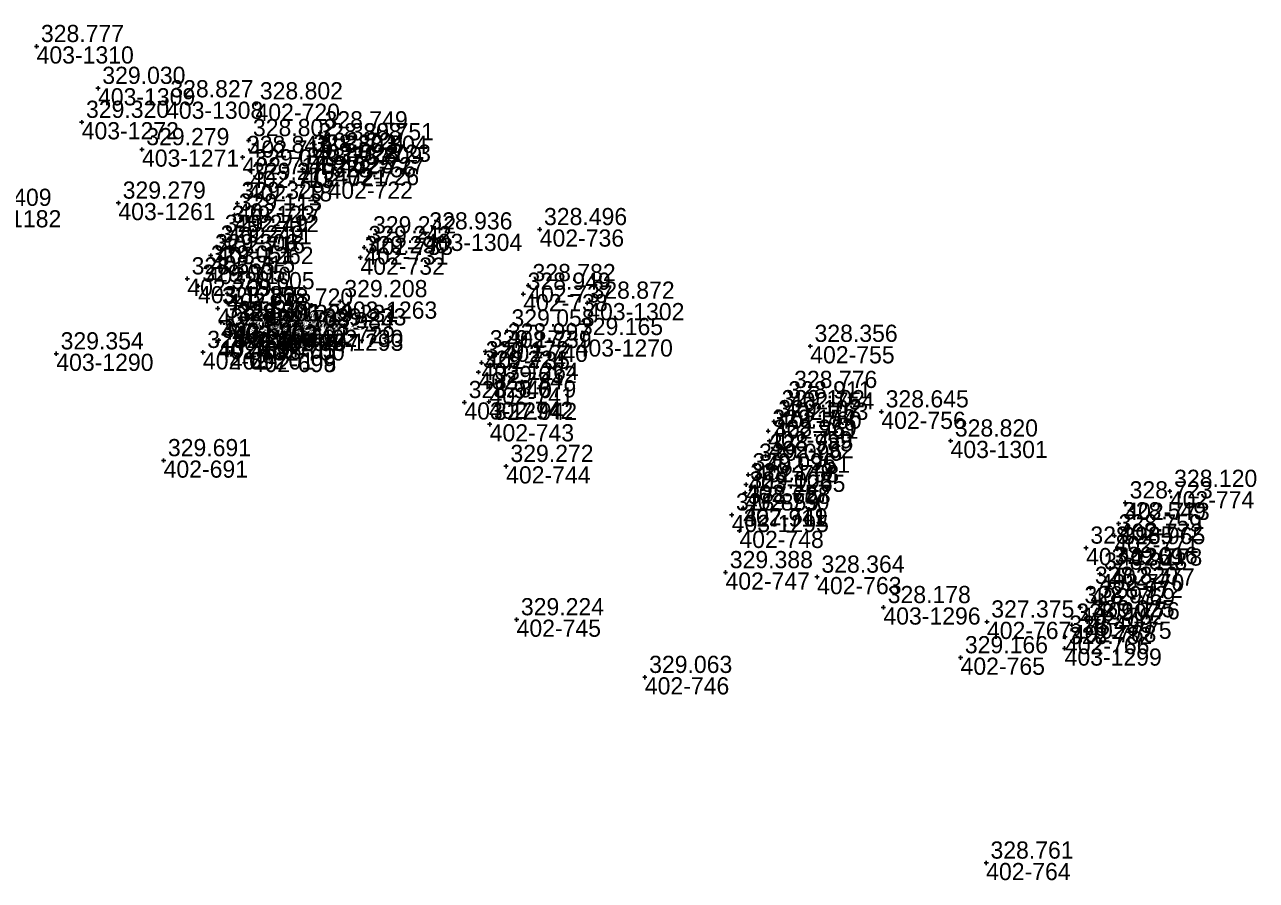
# Model space of a CAD drawing. Extents: x -829398 to -819400, y -1074439 to -1067977.
# Drawn here: x -825738.5 to -825652.6, y -1069367 to -1069307.2 of the extents above; entities that cross this region are included whole.
import ezdxf

# ---------------------------------------------------------------- set-up
doc = ezdxf.new("R2010")
doc.units = 0
for name, color, linetype in [('Vrstva 60', 7, 'Continuous'), ('Vrstva 61', 7, 'Continuous'), ('Čísla bodů_doměření_2012', 7, 'Continuous')]:
    doc.layers.add(name, color=color, linetype=linetype)

# ---------------------------------------------------------------- blocks, each defined once
blk = doc.blocks.new('BOD')
at = {"layer": 'Čísla bodů_doměření_2012'}
for p, q in [((-0.15, 0), (0.15, 0)), ((0, -0.15), (0, 0.15))]:
    blk.add_line(p, q, dxfattribs=at)

msp = doc.modelspace()

# ---------------------------------------------------------------- block references
at = {"layer": 'Vrstva 60'}
for p in [(-825737.671, -1069308.76), (-825733.386, -1069311.681), (-825728.638, -1069312.619), (-825722.395, -1069312.761), (-825734.524, -1069314.052), (-825717.878, -1069314.786), (-825730.319, -1069315.961), (-825722.875, -1069315.329), (-825718.301, -1069315.617), (-825716.045, -1069315.62), (-825723.299, -1069316.505), (-825718.662, -1069316.422), (-825716.488, -1069316.49), (-825722.775, -1069317.446), (-825719.114, -1069317.337), (-825716.871, -1069317.249), (-825722.935, -1069318.385), (-825717.303, -1069318.202), (-825731.965, -1069319.694), (-825723.669, -1069319.72), (-825723.859, -1069320.529), (-825724.352, -1069321.382), (-825710.566, -1069321.844), (-825702.565, -1069321.542), (-825725.127, -1069322.76), (-825724.836, -1069322.018), (-825714.814, -1069322.796), (-825714.496, -1069322.12), (-825725.522, -1069323.365), (-825715.074, -1069323.504), (-825725.809, -1069324.154), (-825727.156, -1069324.982), (-825726.406, -1069325.498), (-825724.373, -1069326.016), (-825703.711, -1069326.054), (-825703.365, -1069325.451), (-825725.029, -1069327.058), (-825716.496, -1069326.573), (-825699.249, -1069326.68), (-825721.683, -1069327.159), (-825724.806, -1069328.036), (-825724.107, -1069328.802), (-825724.02, -1069328.262), (-825723.892, -1069328.24), (-825722.505, -1069328.831), (-825721.039, -1069328.841), (-825718.854, -1069328.815), (-825718.55, -1069328.3), (-825717.97, -1069328.546), (-825704.834, -1069328.62), (-825725.059, -1069329.408), (-825724.961, -1069329.274), (-825722.713, -1069329.364), (-825722.056, -1069329.495), (-825705.086, -1069329.59), (-825700.056, -1069329.219), (-825683.687, -1069329.692), (-825736.296, -1069330.219), (-825726.067, -1069330.117), (-825724.196, -1069330.123), (-825722.665, -1069330.303), (-825722.649, -1069330.298), (-825706.349, -1069330.075), (-825706.627, -1069330.844), (-825706.838, -1069331.507), (-825706.075, -1069332.57), (-825685.111, -1069332.91), (-825707.819, -1069333.616), (-825706.114, -1069333.57), (-825685.518, -1069333.639), (-825685.984, -1069334.255), (-825678.724, -1069334.27), (-825706.055, -1069335.141), (-825686.622, -1069335.624), (-825686.217, -1069334.953), (-825686.541, -1069336.311), (-825673.895, -1069336.301), (-825686.804, -1069337.332), (-825728.809, -1069337.674), (-825704.908, -1069338.079), (-825687.556, -1069337.994), (-825688.016, -1069338.664), (-825688.238, -1069339.939), (-825688.169, -1069339.36), (-825658.594, -1069339.817), (-825661.701, -1069340.622), (-825689.169, -1069341.469), (-825688.362, -1069340.998), (-825688.63, -1069342.583), (-825662.165, -1069342.082), (-825662.464, -1069342.931), (-825664.438, -1069343.781), (-825662.219, -1069343.815), (-825689.6, -1069345.491), (-825683.206, -1069345.806), (-825663.481, -1069345.595), (-825662.749, -1069345.201), (-825664.122, -1069346.585), (-825663.791, -1069347.565), (-825678.581, -1069347.931), (-825664.85, -1069347.943), (-825704.178, -1069348.781), (-825671.356, -1069348.937), (-825665.422, -1069349.163), (-825664.362, -1069348.922), (-825665.907, -1069349.996), (-825665.936, -1069350.796), (-825673.197, -1069351.434), (-825695.228, -1069352.807), (-825671.409, -1069365.771)]:
    msp.add_blockref('BOD', p, dxfattribs=at)

# ---------------------------------------------------------------- texts
for s, p in [('403-1310', (-825737.671, -1069309.96)), ('403-1309', (-825733.386, -1069312.881)), ('403-1308', (-825728.638, -1069313.819)), ('402-720', (-825722.395, -1069313.961)), ('403-1272', (-825734.524, -1069315.252)), ('402-724', (-825717.878, -1069315.986)), ('402-719', (-825722.875, -1069316.529)), ('402-728', (-825718.301, -1069316.817)), ('402-723', (-825716.045, -1069316.82)), ('403-1271', (-825730.319, -1069317.161)), ('402-714', (-825723.299, -1069317.705)), ('402-725', (-825718.662, -1069317.622)), ('402-727', (-825716.488, -1069317.69)), ('402-713', (-825722.775, -1069318.646)), ('402-721', (-825719.114, -1069318.537)), ('402-726', (-825716.871, -1069318.449)), ('402-718', (-825722.935, -1069319.585)), ('402-722', (-825717.303, -1069319.402)), ('403-1261', (-825731.965, -1069320.894)), ('402-717', (-825723.669, -1069320.92)), ('403-1182', (-825742.729, -1069321.397)), ('402-712', (-825723.859, -1069321.729)), ('402-711', (-825724.352, -1069322.582)), ('403-1304', (-825710.566, -1069323.044)), ('402-736', (-825702.565, -1069322.742)), ('402-716', (-825724.836, -1069323.218)), ('402-733', (-825714.496, -1069323.32)), ('402-715', (-825725.522, -1069324.565)), ('403-1262', (-825725.127, -1069323.96)), ('402-732', (-825715.074, -1069324.704)), ('402-731', (-825714.814, -1069323.996)), ('402-710', (-825725.809, -1069325.354)), ('402-709', (-825727.156, -1069326.182)), ('403-1286', (-825726.406, -1069326.698)), ('402-693', (-825724.373, -1069327.216)), ('402-738', (-825703.711, -1069327.254)), ('402-737', (-825703.365, -1069326.651)), ('403-1263', (-825716.496, -1069327.773)), ('403-1302', (-825699.249, -1069327.88)), ('402-694', (-825725.029, -1069328.258)), ('402-708', (-825721.683, -1069328.359)), ('402-695', (-825724.806, -1069329.236)), ('402-702', (-825724.02, -1069329.462)), ('402-703', (-825723.892, -1069329.44)), ('402-729', (-825718.55, -1069329.5)), ('402-730', (-825717.97, -1069329.746)), ('402-739', (-825704.834, -1069329.82)), ('402-696', (-825725.059, -1069330.608)), ('402-697', (-825724.961, -1069330.474)), ('402-706', (-825724.107, -1069330.002)), ('402-705', (-825722.713, -1069330.564)), ('402-704', (-825722.505, -1069330.031)), ('402-700', (-825722.056, -1069330.695)), ('402-707', (-825721.039, -1069330.041)), ('403-1293', (-825718.854, -1069330.015)), ('403-1270', (-825700.056, -1069330.419)), ('403-1290', (-825736.296, -1069331.419)), ('402-692', (-825726.067, -1069331.317)), ('402-701', (-825724.196, -1069331.323)), ('402-699', (-825722.665, -1069331.503)), ('402-698', (-825722.649, -1069331.498)), ('402-735', (-825706.349, -1069331.275)), ('402-740', (-825705.086, -1069330.79)), ('402-755', (-825683.687, -1069330.892)), ('403-1264', (-825706.627, -1069332.044)), ('402-734', (-825706.838, -1069332.707)), ('402-741', (-825706.075, -1069333.77)), ('402-754', (-825685.111, -1069334.11)), ('403-1294', (-825707.819, -1069334.816)), ('402-742', (-825706.114, -1069334.77)), ('402-753', (-825685.518, -1069334.839)), ('402-760', (-825685.984, -1069335.455)), ('402-756', (-825678.724, -1069335.47)), ('402-743', (-825706.055, -1069336.341)), ('402-761', (-825686.217, -1069336.153)), ('402-759', (-825686.622, -1069336.824)), ('402-752', (-825686.541, -1069337.511)), ('403-1301', (-825673.895, -1069337.501)), ('402-691', (-825728.809, -1069338.874)), ('402-744', (-825704.908, -1069339.279)), ('402-758', (-825687.556, -1069339.194)), ('402-751', (-825686.804, -1069338.532)), ('403-1265', (-825688.016, -1069339.864)), ('402-757', (-825688.169, -1069340.56)), ('402-774', (-825658.594, -1069341.017)), ('402-750', (-825688.238, -1069341.139)), ('402-773', (-825661.701, -1069341.822)), ('403-1295', (-825689.169, -1069342.669)), ('402-749', (-825688.362, -1069342.198)), ('402-772', (-825662.165, -1069343.282)), ('402-748', (-825688.63, -1069343.783)), ('402-771', (-825662.464, -1069344.131)), ('403-1269', (-825664.438, -1069344.981)), ('402-778', (-825662.219, -1069345.015)), ('402-747', (-825689.6, -1069346.691)), ('402-763', (-825683.206, -1069347.006)), ('402-770', (-825663.481, -1069346.795)), ('402-777', (-825662.749, -1069346.401)), ('402-769', (-825664.122, -1069347.785)), ('402-776', (-825663.791, -1069348.765)), ('403-1296', (-825678.581, -1069349.131)), ('402-762', (-825664.85, -1069349.143)), ('402-745', (-825704.178, -1069349.981)), ('402-767', (-825671.356, -1069350.137)), ('402-768', (-825665.422, -1069350.363)), ('402-775', (-825664.362, -1069350.122)), ('402-766', (-825665.907, -1069351.196)), ('403-1299', (-825665.936, -1069351.996)), ('402-765', (-825673.197, -1069352.634)), ('402-746', (-825695.228, -1069354.007)), ('402-764', (-825671.409, -1069366.971))]:
    msp.add_text(s, height=1.2, dxfattribs=at).set_placement(p)
at = {"layer": 'Vrstva 61'}
for s, p in [('328.777', (-825737.371, -1069308.46)), ('329.030', (-825733.086, -1069311.381)), ('328.827', (-825728.338, -1069312.319)), ('328.802', (-825722.095, -1069312.461)), ('329.320', (-825734.224, -1069313.752)), ('328.802', (-825722.575, -1069315.029)), ('328.749', (-825717.578, -1069314.486)), ('329.279', (-825730.019, -1069315.661)), ('328.803', (-825718.362, -1069316.122)), ('328.808', (-825718.001, -1069315.317)), ('328.751', (-825715.745, -1069315.32)), ('328.843', (-825722.999, -1069316.205)), ('328.809', (-825716.571, -1069316.949)), ('328.804', (-825716.188, -1069316.19)), ('329.078', (-825722.475, -1069317.146)), ('328.767', (-825718.814, -1069317.037)), ('329.279', (-825722.635, -1069318.085)), ('328.756', (-825717.003, -1069317.902)), ('329.279', (-825731.665, -1069319.394)), ('329.329', (-825723.369, -1069319.42)), ('328.409', (-825742.429, -1069319.897)), ('329.113', (-825723.559, -1069320.229)), ('329.123', (-825724.052, -1069321.082)), ('328.496', (-825702.265, -1069321.242)), ('329.249', (-825724.536, -1069321.718)), ('329.242', (-825714.196, -1069321.82)), ('328.936', (-825710.266, -1069321.544)), ('329.249', (-825724.827, -1069322.46)), ('329.242', (-825714.514, -1069322.496)), ('329.051', (-825725.509, -1069323.854)), ('329.306', (-825725.222, -1069323.065)), ('329.290', (-825714.774, -1069323.204)), ('328.565', (-825726.856, -1069324.682)), ('329.005', (-825726.106, -1069325.198)), ('328.782', (-825703.065, -1069325.151)), ('328.605', (-825724.073, -1069325.716)), ('329.208', (-825716.196, -1069326.273)), ('328.949', (-825703.411, -1069325.754)), ('328.872', (-825698.949, -1069326.38)), ('328.155', (-825724.729, -1069326.758)), ('328.720', (-825721.383, -1069326.859)), ('328.537', (-825724.506, -1069327.736)), ('328.506', (-825723.72, -1069327.962)), ('328.491', (-825723.592, -1069327.94)), ('329.231', (-825718.25, -1069328)), ('328.664', (-825724.661, -1069328.974)), ('328.504', (-825723.807, -1069328.502)), ('328.670', (-825722.413, -1069329.064)), ('328.575', (-825722.205, -1069328.531)), ('328.122', (-825720.739, -1069328.541)), ('328.984', (-825718.554, -1069328.515)), ('329.233', (-825717.67, -1069328.246)), ('329.058', (-825704.534, -1069328.32)), ('329.165', (-825699.756, -1069328.919)), ('329.354', (-825735.996, -1069329.919)), ('329.626', (-825725.767, -1069329.817)), ('329.311', (-825724.759, -1069329.108)), ('329.523', (-825723.896, -1069329.823)), ('328.484', (-825721.756, -1069329.195)), ('329.172', (-825706.049, -1069329.775)), ('328.997', (-825704.786, -1069329.29)), ('328.356', (-825683.387, -1069329.392)), ('329.212', (-825722.365, -1069330.003)), ('328.616', (-825722.349, -1069329.998)), ('329.172', (-825706.327, -1069330.544)), ('329.224', (-825706.538, -1069331.207)), ('329.032', (-825705.775, -1069332.27)), ('328.940', (-825707.519, -1069333.316)), ('328.679', (-825705.814, -1069333.27)), ('328.911', (-825685.218, -1069333.339)), ('328.776', (-825684.811, -1069332.61)), ('329.102', (-825685.684, -1069333.955)), ('328.645', (-825678.424, -1069333.97)), ('327.942', (-825705.755, -1069334.841)), ('329.102', (-825685.917, -1069334.653)), ('329.154', (-825686.322, -1069335.324)), ('328.959', (-825686.241, -1069336.011)), ('328.820', (-825673.595, -1069336.001)), ('329.691', (-825728.509, -1069337.374)), ('328.985', (-825686.504, -1069337.032)), ('329.272', (-825704.608, -1069337.779)), ('329.096', (-825687.716, -1069338.364)), ('329.096', (-825687.256, -1069337.694)), ('329.149', (-825687.869, -1069339.06)), ('329.008', (-825687.938, -1069339.639)), ('328.120', (-825658.294, -1069339.517)), ('328.628', (-825688.062, -1069340.698)), ('328.723', (-825661.401, -1069340.322)), ('328.859', (-825688.869, -1069341.169)), ('328.549', (-825661.865, -1069341.782)), ('327.911', (-825688.33, -1069342.283)), ('328.759', (-825662.164, -1069342.631)), ('328.965', (-825664.138, -1069343.481)), ('328.965', (-825661.919, -1069343.515)), ('329.388', (-825689.3, -1069345.191)), ('328.843', (-825663.181, -1069345.295)), ('329.016', (-825662.449, -1069344.901)), ('328.364', (-825682.906, -1069345.506)), ('328.820', (-825663.822, -1069346.285)), ('328.178', (-825678.281, -1069347.631)), ('328.972', (-825664.55, -1069347.643)), ('328.972', (-825663.491, -1069347.265)), ('329.224', (-825703.878, -1069348.481)), ('327.375', (-825671.056, -1069348.637)), ('329.025', (-825664.062, -1069348.622)), ('328.490', (-825665.607, -1069349.696)), ('328.907', (-825665.122, -1069348.863)), ('328.782', (-825665.636, -1069350.496)), ('329.166', (-825672.897, -1069351.134)), ('329.063', (-825694.928, -1069352.507)), ('328.761', (-825671.109, -1069365.471))]:
    msp.add_text(s, height=1.2, dxfattribs=at).set_placement(p)

doc.saveas('drawing.dxf')
